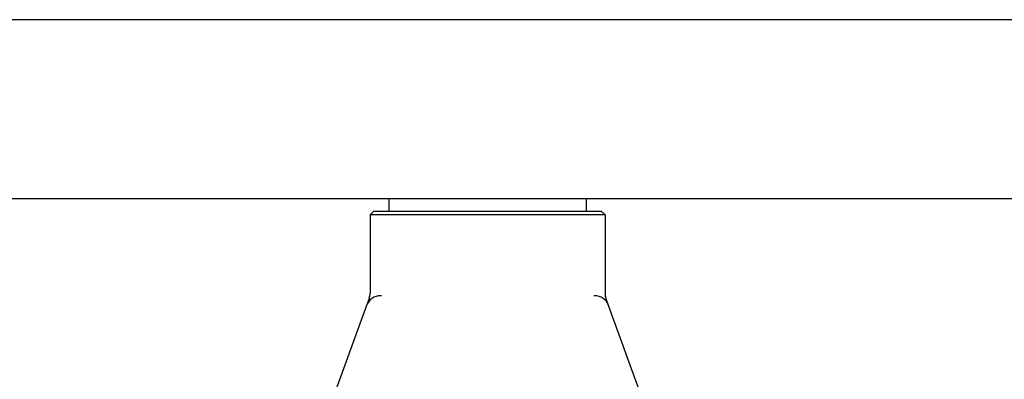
# Model space of a CAD drawing. Header units: inches. Extents: x 18 to 846, y -44 to 561.
# Tile 504 of 637: x 541.88 to 550.13, y 226.69 to 229.71. Entities that reach past the tile are written whole.
import ezdxf

# ---------------------------------------------------------------- set-up
doc = ezdxf.new("R2010")
doc.units = ezdxf.units.IN
doc.header["$LTSCALE"] = 24
doc.header["$MEASUREMENT"] = 0
doc.layers.add('Visible (ANSI)', color=7, linetype='Continuous', lineweight=30)

msp = doc.modelspace()

# ---------------------------------------------------------------- linework, layer by layer
at = {"layer": 'Visible (ANSI)'}
for p, q in [((566.25843, 229.7065), (526.75843, 229.7065)), ((528.25843, 228.2065), (564.75843, 228.2065)), ((544.97666, 228.2065), (544.97666, 228.1007)), ((546.6302, 228.2065), (546.6302, 228.1007)), ((544.85043, 228.1007), (544.81918, 228.06945)), ((544.85043, 228.1007), (546.75643, 228.1007)), ((546.75643, 228.1007), (546.78768, 228.06945)), ((546.78768, 228.06945), (544.81918, 228.06945)), ((544.81918, 228.06945), (544.81918, 227.41407)), ((546.78768, 228.06945), (546.78768, 227.41407)), ((544.81286, 227.37467), (544.78924, 227.30979)), ((544.91367, 227.39203), (544.9067, 227.39203)), ((546.70015, 227.39203), (546.69318, 227.39203)), ((546.81762, 227.30979), (546.794, 227.37467)), ((544.78924, 227.30979), (544.42548, 226.31035)), ((547.18138, 226.31035), (546.81762, 227.30979))]:
    msp.add_line(p, q, dxfattribs=at)
for centre, start, end in [((544.69418, 227.41407), 340, 0), ((546.91268, 227.41407), 180, 200), ((544.9067, 227.26703), 90, 160), ((546.70015, 227.26703), 20, 90)]:
    msp.add_arc(centre, 0.125, start, end, dxfattribs=at)

doc.saveas('drawing.dxf')
